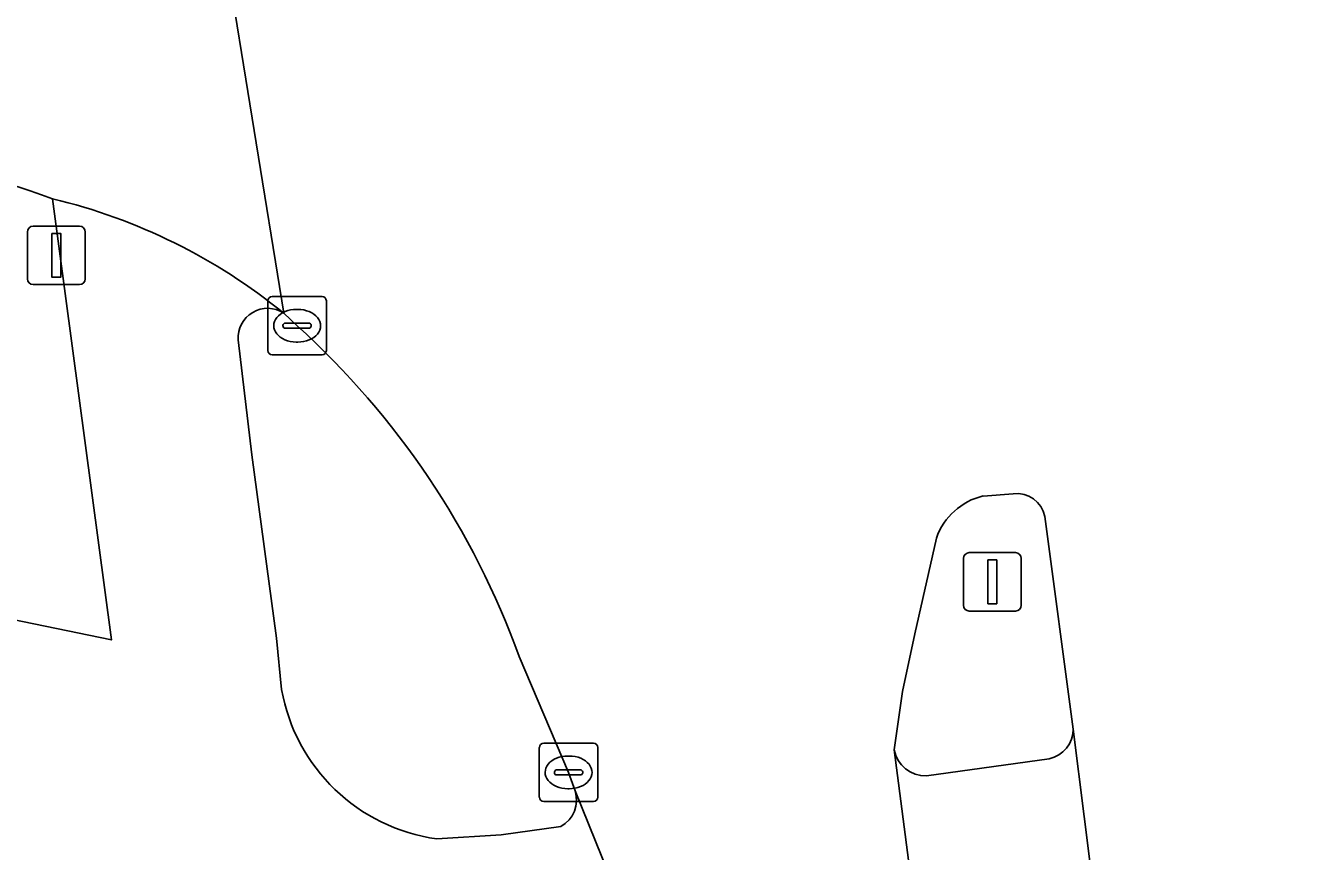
# Model space of a CAD drawing. Extents: x 160554 to 161248, y 385329 to 386506.
# Drawn here: x 161104.17 to 161126.23, y 386140.8 to 386154.93 of the extents above; entities that cross this region are included whole.
import ezdxf

# ---------------------------------------------------------------- set-up
doc = ezdxf.new("R2010")
doc.units = 0
for name, color, linetype in [('IMGEO_Fietspad_gesloten', 7, 'Continuous'), ('IMGEO_Kolk', 7, 'Continuous'), ('IMGEO_Rijbaan_lokaal_gesloten', 7, 'Continuous'), ('IMGEO_Rijbaan_regionaal_gesloten', 7, 'Continuous'), ('IMGEO_Verkeerseiland_gesloten', 7, 'Continuous'), ('IMGEO_Verkeersregelinstallatiepaal', 7, 'Continuous'), ('IMGEO_Voetpad_open', 7, 'Continuous')]:
    doc.layers.add(name, color=color, linetype=linetype)

msp = doc.modelspace()

# ---------------------------------------------------------------- linework, layer by layer
at = {"layer": 'IMGEO_Fietspad_gesloten'}
for points in [[(161104.622, 386151.968), (161105.631, 386144.417), (161102.414, 386145.08), (161102.186, 386145.155), (161101.385, 386145.389)], [(161108.543, 386143.569), (161108.455, 386144.446), (161108.033, 386147.587), (161107.802, 386149.553)], [(161119.026, 386142.534), (161119.424, 386139.463), (161122.468, 386139.899), (161122.093, 386142.892)], [(161121.679, 386142.383), (161119.581, 386142.088)], [(161106.812, 386137.525), (161110.258, 386138.254), (161114.73, 386138.953), (161113.568, 386141.833)], [(161113.324, 386141.225), (161112.302, 386141.081), (161111.198, 386141.012)]]:
    msp.add_lwpolyline(points, dxfattribs=at)
for centre, radius, start, end in [((161102.333, 386142.358), 9.878, 50.7764, 76.6042), ((161108.305, 386149.588), 0.505, 57.0411, 183.9286), ((161111.626, 386144.113), 3.13, 190.0058, 262.1486), ((161121.576, 386142.89), 0.517, 281.4988, 0.2542), ((161119.578, 386142.653), 0.565, 192.1492, 270.2798), ((161113.073, 386141.679), 0.518, 298.9409, 17.3263)]:
    msp.add_arc(centre, radius, start, end, dxfattribs=at)
at = {"layer": 'IMGEO_Kolk'}
for p, q in [((161108.383, 386150.295), (161109.235, 386150.295)), ((161108.308, 386149.369), (161108.308, 386150.221)), ((161108.796, 386150.075), (161108.821, 386150.075)), ((161109.309, 386150.221), (161109.309, 386149.369)), ((161108.567, 386149.789), (161108.567, 386149.801)), ((161109.005, 386149.752), (161108.607, 386149.752)), ((161108.61, 386149.838), (161109.008, 386149.838)), ((161109.051, 386149.801), (161109.051, 386149.789)), ((161108.819, 386149.515), (161108.794, 386149.515)), ((161109.235, 386149.295), (161108.383, 386149.295)), ((161112.954, 386141.724), (161112.954, 386142.576)), ((161113.029, 386142.65), (161113.881, 386142.65)), ((161113.955, 386142.576), (161113.955, 386141.724)), ((161113.442, 386142.43), (161113.467, 386142.43)), ((161113.213, 386142.144), (161113.213, 386142.156)), ((161113.256, 386142.193), (161113.654, 386142.193)), ((161113.697, 386142.156), (161113.697, 386142.144)), ((161113.651, 386142.107), (161113.253, 386142.107)), ((161113.465, 386141.87), (161113.44, 386141.87)), ((161113.881, 386141.65), (161113.029, 386141.65))]:
    msp.add_line(p, q, dxfattribs=at)
for points in [[(161108.383, 386150.295), (161109.235, 386150.295)], [(161108.308, 386149.369), (161108.308, 386150.221)], [(161109.309, 386150.221), (161109.309, 386149.369)], [(161109.235, 386149.295), (161108.383, 386149.295)], [(161112.954, 386141.724), (161112.954, 386142.576)], [(161113.029, 386142.65), (161113.881, 386142.65)], [(161113.955, 386142.576), (161113.955, 386141.724)], [(161113.881, 386141.65), (161113.029, 386141.65)]]:
    msp.add_lwpolyline(points, dxfattribs=at)
for centre, radius, start, end in [((161108.385, 386150.219), 0.0765, 91.552, 178.448), ((161108.385, 386150.219), 0.0765, 91.552, 178.448), ((161109.233, 386150.219), 0.0765, 1.552, 88.448), ((161109.233, 386150.219), 0.0765, 1.552, 88.448), ((161108.607, 386149.798), 0.0403, 85.8775, 175.7526), ((161108.604, 386149.788), 0.0366, 178.938, 274.7102), ((161109.008, 386149.795), 0.043, 264.8664, 352.4533), ((161109.012, 386149.8), 0.0386, 1.7309, 96.639), ((161108.385, 386149.371), 0.0765, 181.552, 268.448), ((161108.385, 386149.371), 0.0765, 181.552, 268.448), ((161109.233, 386149.371), 0.0765, 271.552, 358.448), ((161109.233, 386149.371), 0.0765, 271.552, 358.448), ((161113.031, 386142.574), 0.0765, 91.552, 178.448), ((161113.031, 386142.574), 0.0765, 91.552, 178.448), ((161113.879, 386142.574), 0.0765, 1.552, 88.448), ((161113.879, 386142.574), 0.0765, 1.552, 88.448), ((161113.253, 386142.153), 0.0403, 85.8775, 175.7526), ((161113.25, 386142.143), 0.0366, 178.938, 274.7102), ((161113.654, 386142.15), 0.043, 264.8664, 352.4533), ((161113.658, 386142.155), 0.0386, 1.7309, 96.639), ((161113.031, 386141.726), 0.0765, 181.552, 268.448), ((161113.031, 386141.726), 0.0765, 181.552, 268.448), ((161113.879, 386141.726), 0.0765, 271.552, 358.448), ((161113.879, 386141.726), 0.0765, 271.552, 358.448)]:
    msp.add_arc(centre, radius, start, end, dxfattribs=at)
for centre, major_axis, ratio, start_param, end_param in [((161108.795, 386149.795), (-0.387, 0.002), 0.722429, 4.712389, 7.853982), ((161108.82, 386149.795), (-0.39, 0.002), 0.717154, 1.570796, 4.712389), ((161113.441, 386142.15), (-0.387, 0.002), 0.722429, 4.712389, 7.853982), ((161113.466, 386142.15), (-0.39, 0.002), 0.717154, 1.570796, 4.712389)]:
    msp.add_ellipse(centre, major_axis=major_axis, ratio=ratio, start_param=start_param, end_param=end_param, dxfattribs=at)
at = {"layer": 'IMGEO_Rijbaan_lokaal_gesloten'}
msp.add_lwpolyline([(161108.58, 386150.011), (161107.06, 386159.396)], dxfattribs=at)
for centre, radius, start, end in [((161099.126, 386136.985), 15.959, 69.8569, 81.4316), ((161102.333, 386142.358), 9.878, 50.7764, 76.6042)]:
    msp.add_arc(centre, radius, start, end, dxfattribs=at)
at = {"layer": 'IMGEO_Rijbaan_regionaal_gesloten'}
for points in [[(161107.06, 386159.396), (161108.58, 386150.011), (161108.809, 386149.795)], [(161120.549, 386146.88), (161121.066, 386146.92)], [(161121.607, 386146.53), (161122.093, 386142.892), (161122.468, 386139.899), (161122.838, 386137.141), (161132.618, 386138.447), (161132.562, 386141.294), (161132.425, 386144.413), (161132.395, 386144.636), (161132.38, 386144.984)], [(161115.64, 386136.228), (161119.776, 386136.63), (161119.424, 386139.463), (161119.026, 386142.534), (161119.172, 386143.534), (161119.38, 386144.521), (161119.75, 386146.161)], [(161112.611, 386144.133), (161113.455, 386142.15), (161113.568, 386141.833), (161114.73, 386138.953)]]:
    msp.add_lwpolyline(points, dxfattribs=at)
for centre, radius, start, end in [((161099.311, 386139.309), 14.148, 19.9341, 47.8282), ((161120.808, 386145.789), 1.122, 103.3587, 160.6078), ((161121.123, 386146.429), 0.494, 11.7807, 96.6446)]:
    msp.add_arc(centre, radius, start, end, dxfattribs=at)
at = {"layer": 'IMGEO_Verkeerseiland_gesloten'}
for points in [[(161108.809, 386149.795), (161108.58, 386150.011)], [(161107.802, 386149.553), (161108.033, 386147.587), (161108.455, 386144.446), (161108.543, 386143.569)], [(161121.066, 386146.92), (161120.549, 386146.88)], [(161122.093, 386142.892), (161121.607, 386146.53)], [(161119.75, 386146.161), (161119.38, 386144.521)], [(161119.38, 386144.521), (161119.172, 386143.534), (161119.026, 386142.534)], [(161113.568, 386141.833), (161113.455, 386142.15), (161112.611, 386144.133)], [(161119.581, 386142.088), (161121.679, 386142.383)], [(161111.198, 386141.012), (161112.302, 386141.081), (161113.324, 386141.225)]]:
    msp.add_lwpolyline(points, dxfattribs=at)
for centre, radius, start, end in [((161108.305, 386149.588), 0.505, 57.0411, 183.9286), ((161099.311, 386139.309), 14.148, 19.9341, 47.8282), ((161120.808, 386145.789), 1.122, 103.3587, 160.6078), ((161121.123, 386146.429), 0.494, 11.7807, 96.6446), ((161111.626, 386144.113), 3.13, 190.0058, 262.1486), ((161121.576, 386142.89), 0.517, 281.4988, 0.2542), ((161119.578, 386142.653), 0.565, 192.1492, 270.2798), ((161113.073, 386141.679), 0.518, 298.9409, 17.3263)]:
    msp.add_arc(centre, radius, start, end, dxfattribs=at)
at = {"layer": 'IMGEO_Verkeersregelinstallatiepaal'}
for p, q in [((161104.193, 386150.599), (161104.193, 386151.399)), ((161104.193, 386151.399), (161104.193, 386150.599)), ((161104.293, 386151.499), (161105.083, 386151.499)), ((161105.083, 386151.499), (161104.293, 386151.499)), ((161105.183, 386151.399), (161105.183, 386150.599)), ((161105.183, 386150.599), (161105.183, 386151.399)), ((161105.083, 386150.499), (161104.293, 386150.499)), ((161104.293, 386150.499), (161105.083, 386150.499)), ((161120.313, 386145.911), (161121.103, 386145.911)), ((161121.103, 386145.911), (161120.313, 386145.911)), ((161120.213, 386145.011), (161120.213, 386145.811)), ((161120.213, 386145.811), (161120.213, 386145.011)), ((161121.203, 386145.811), (161121.203, 386145.011)), ((161121.203, 386145.011), (161121.203, 386145.811)), ((161121.103, 386144.911), (161120.313, 386144.911)), ((161120.313, 386144.911), (161121.103, 386144.911))]:
    msp.add_line(p, q, dxfattribs=at)
for points in [[(161104.613, 386151.374), (161104.763, 386151.374), (161104.763, 386150.624), (161104.613, 386150.624), (161104.613, 386151.374)], [(161120.633, 386145.786), (161120.783, 386145.786), (161120.783, 386145.036), (161120.633, 386145.036), (161120.633, 386145.786)]]:
    msp.add_lwpolyline(points, dxfattribs=at)
for centre, start, end in [((161104.293, 386151.399), 90, 180), ((161104.293, 386151.399), 90, 180), ((161105.083, 386151.399), 0, 90), ((161105.083, 386151.399), 360, 90), ((161104.293, 386150.599), 180, 270), ((161104.293, 386150.599), 180, 270), ((161105.083, 386150.599), 270, 0), ((161105.083, 386150.599), 270, 0), ((161120.313, 386145.811), 90, 180), ((161120.313, 386145.811), 90, 180), ((161121.103, 386145.811), 0, 90), ((161121.103, 386145.811), 360, 90), ((161120.313, 386145.011), 180, 270), ((161120.313, 386145.011), 180, 270), ((161121.103, 386145.011), 270, 0), ((161121.103, 386145.011), 270, 0)]:
    msp.add_arc(centre, 0.1, start, end, dxfattribs=at)
at = {"layer": 'IMGEO_Voetpad_open'}
msp.add_lwpolyline([(161102.414, 386145.08), (161105.631, 386144.417), (161104.622, 386151.968)], dxfattribs=at)
msp.add_arc((161099.126, 386136.985), 15.959, 69.8569, 81.4316, dxfattribs=at)

doc.saveas('drawing.dxf')
